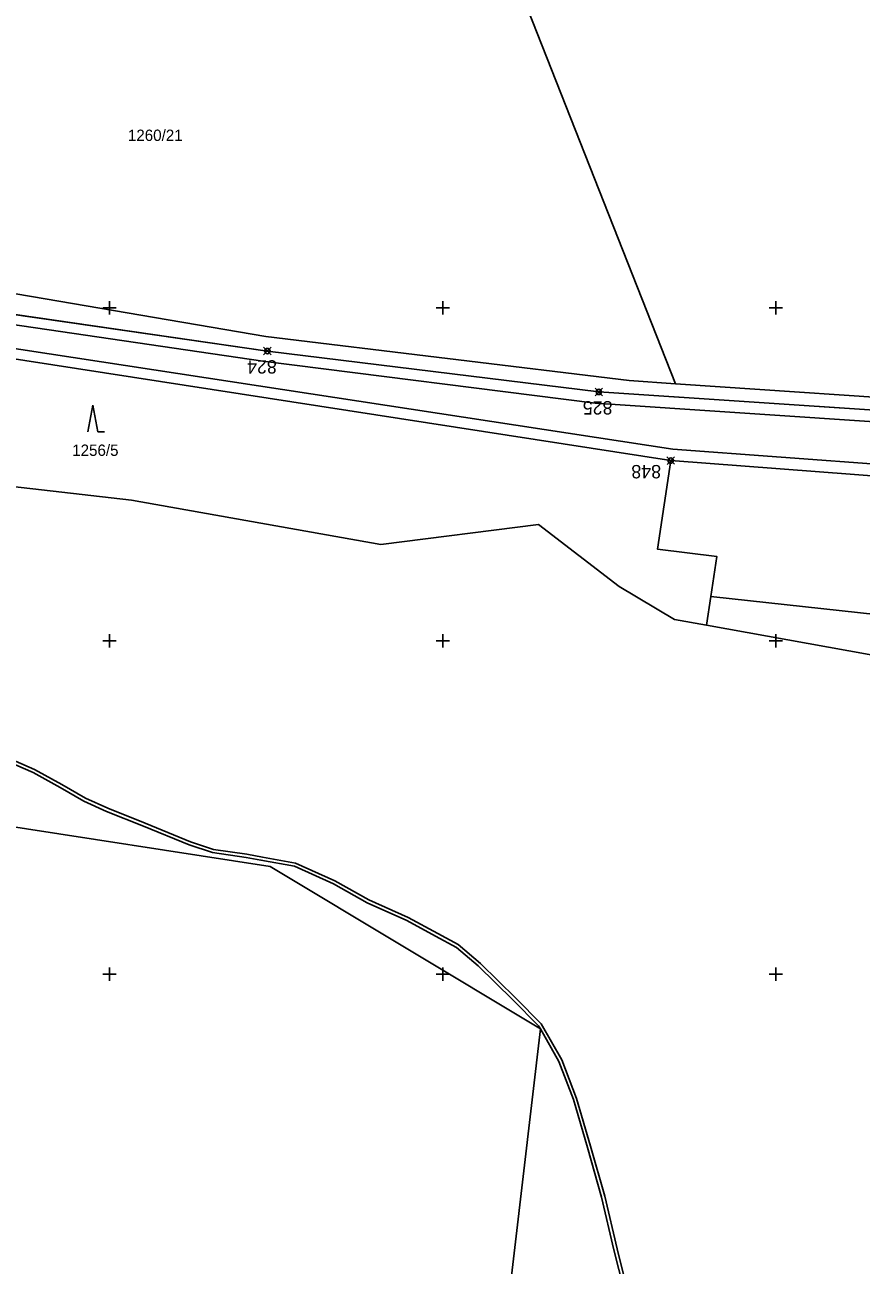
# Model space of a CAD drawing. Extents: x -776734 to -748832, y -1118122 to -976986.
# Drawn here: x -751012.7 to -750887.2, y -1114543.6 to -1114357.6 of the extents above; entities that cross this region are included whole.
import ezdxf

# ---------------------------------------------------------------- set-up
doc = ezdxf.new("R2010")
doc.units = 0
for name, color, linetype in [('KM_Hranice obce', 7, 'Continuous'), ('KM_Hranice parcel', 7, 'Continuous'), ('KM_Parcelní čísla', 7, 'Continuous'), ('KM_Vnitřní kresba', 7, 'Continuous'), ('KM_Věcná břemena k části', 7, 'Continuous'), ('KM_Značky kultur', 7, 'Continuous'), ('Level 61 Křížky', 7, 'Continuous'), ('Obvod stavby - Dočasné zábory', 7, 'Continuous'), ('VYT-BODY', 7, 'Continuous')]:
    doc.layers.add(name, color=color, linetype=linetype)

msp = doc.modelspace()

# ---------------------------------------------------------------- linework, layer by layer
at = {"layer": 'KM_Hranice obce'}
msp.add_line((-750910.42, -1114447.63), (-750833.73, -1114461.43), dxfattribs=at)
msp.add_line((-750910.42, -1114447.63), (-750833.73, -1114461.43), dxfattribs=at)
for points in [[(-751031.18, -1114424.9), (-750996.7, -1114428.88), (-750959.32, -1114435.51)], [(-751031.18, -1114424.9), (-750996.7, -1114428.88), (-750959.32, -1114435.51)], [(-750959.32, -1114435.51), (-750935.64, -1114432.54), (-750923.54, -1114441.8), (-750915.2, -1114446.77), (-750910.42, -1114447.63)], [(-750959.32, -1114435.51), (-750935.64, -1114432.54), (-750923.54, -1114441.8), (-750915.2, -1114446.77), (-750910.42, -1114447.63)]]:
    msp.add_lwpolyline(points, dxfattribs=at)
at = {"layer": 'KM_Hranice parcel'}
for p, q in [((-750915.08, -1114411.41), (-750945.03, -1114335.42)), ((-750915.78, -1114422.93), (-751108.94, -1114392.99)), ((-750786.29, -1114432.77), (-750915.78, -1114422.93)), ((-750910.42, -1114447.63), (-750909.77, -1114443.32))]:
    msp.add_line(p, q, dxfattribs=at)
for points in [[(-751076.3, -1114364.81), (-751078.8, -1114375.44), (-751067.75, -1114389.18), (-751024.37, -1114396.17), (-750976.54, -1114404.3), (-750922.02, -1114410.94), (-750915.08, -1114411.41)], [(-750755.86, -1114423.98), (-750926.58, -1114412.64), (-750976.33, -1114406.5), (-751114.86, -1114386.49)], [(-750915.08, -1114411.41), (-750871.9, -1114414.32), (-750810.12, -1114418.71), (-750755.69, -1114421.99), (-750755.86, -1114423.98)], [(-750909.77, -1114443.32), (-750908.87, -1114437.31), (-750917.76, -1114436.23), (-750915.78, -1114422.93)], [(-750909.77, -1114443.32), (-750870.79, -1114447.59), (-750786.08, -1114465.89), (-750777.41, -1114470.68)], [(-751154.53, -1114472.31), (-751147.55, -1114479.1), (-751148.65, -1114481.83), (-751152.49, -1114497.62), (-751130.98, -1114497.11), (-751108.06, -1114492.36), (-751077.89, -1114489.91), (-751077.75, -1114475.44), (-751018.04, -1114477.32), (-750975.93, -1114483.83), (-750935.34, -1114508.17), (-750945.62, -1114595.97)]]:
    msp.add_lwpolyline(points, dxfattribs=at)
at = {"layer": 'KM_Vnitřní kresba'}
for p, q in [((-750977.02, -1114408.02), (-751115.27, -1114387.68)), ((-751116.24, -1114390.54), (-750915.45, -1114421.2)), ((-750927.12, -1114414.32), (-750977.02, -1114408.02)), ((-750735.09, -1114427.19), (-750927.12, -1114414.32)), ((-750915.45, -1114421.2), (-750694.47, -1114437.84))]:
    msp.add_line(p, q, dxfattribs=at)
at = {"layer": 'KM_Věcná břemena k části'}
for points in [[(-750921.55, -1114550.29), (-750923.83, -1114541.21), (-750925.69, -1114533.3), (-750927.84, -1114525.79), (-750929.91, -1114518.66), (-750932.14, -1114512.85), (-750935.21, -1114507.42), (-750939.04, -1114503.57), (-750944.34, -1114498.37), (-750947.68, -1114495.56), (-750950.75, -1114493.87), (-750955.18, -1114491.5), (-750961.09, -1114488.84), (-750966.19, -1114485.97), (-750972.1, -1114483.32), (-750977.08, -1114482.41), (-750979.43, -1114481.99), (-750984.43, -1114481.26), (-750987.87, -1114480.12), (-750994.67, -1114477.33), (-751000.27, -1114475.1), (-751003.64, -1114473.6), (-751007.19, -1114471.54), (-751011.27, -1114469.26), (-751017.46, -1114466.58)], [(-751017.62, -1114467.06), (-751011.5, -1114469.71), (-751007.41, -1114471.99), (-751003.87, -1114474.05), (-751000.47, -1114475.56), (-750994.9, -1114477.77), (-750988.05, -1114480.59), (-750984.54, -1114481.74), (-750979.53, -1114482.48), (-750977.29, -1114482.88), (-750972.25, -1114483.8), (-750966.42, -1114486.41), (-750961.33, -1114489.29), (-750955.4, -1114491.95), (-750951.08, -1114494.26), (-750947.96, -1114495.98), (-750944.67, -1114498.74), (-750939.5, -1114503.83), (-750935.61, -1114507.73)], [(-750935.61, -1114507.73), (-750935.34, -1114508.17), (-750932.59, -1114513.07), (-750930.38, -1114518.81), (-750928.29, -1114526.01), (-750926.18, -1114533.43), (-750924.31, -1114541.33), (-750922.03, -1114550.41), (-750919.96, -1114558.61), (-750917.81, -1114566.23), (-750916.08, -1114571.77), (-750914.18, -1114575.58), (-750914.17, -1114578.03), (-750914.11, -1114581.92), (-750914.32, -1114583.03), (-750914.95, -1114587.6), (-750915.41, -1114590.87), (-750914.91, -1114590.88), (-750914.42, -1114587.4)]]:
    msp.add_lwpolyline(points, dxfattribs=at)
at = {"layer": 'KM_Značky kultur'}
for p, q in [((-751002.5, -1114414.64), (-751003.25, -1114418.64)), ((-751001.75, -1114418.64), (-751002.5, -1114414.64)), ((-751001.75, -1114418.64), (-751000.754, -1114418.64))]:
    msp.add_line(p, q, dxfattribs=at)
at = {"layer": 'Level 61 Křížky'}
for p, q in [((-751000, -1114400), (-751000, -1114399)), ((-750950, -1114400), (-750950, -1114399)), ((-750900, -1114400), (-750900, -1114399)), ((-751001, -1114400), (-750999, -1114400)), ((-751000, -1114401), (-751000, -1114400)), ((-750951, -1114400), (-750949, -1114400)), ((-750950, -1114401), (-750950, -1114400)), ((-750901, -1114400), (-750899, -1114400)), ((-750900, -1114401), (-750900, -1114400)), ((-751000, -1114450), (-751000, -1114449)), ((-750950, -1114450), (-750950, -1114449)), ((-750900, -1114450), (-750900, -1114449)), ((-751001, -1114450), (-750999, -1114450)), ((-751000, -1114451), (-751000, -1114450)), ((-750951, -1114450), (-750949, -1114450)), ((-750950, -1114451), (-750950, -1114450)), ((-750901, -1114450), (-750899, -1114450)), ((-750900, -1114451), (-750900, -1114450)), ((-751001, -1114500), (-750999, -1114500)), ((-751000, -1114500), (-751000, -1114499)), ((-751000, -1114501), (-751000, -1114500)), ((-750951, -1114500), (-750949, -1114500)), ((-750950, -1114500), (-750950, -1114499)), ((-750950, -1114501), (-750950, -1114500)), ((-750901, -1114500), (-750899, -1114500)), ((-750900, -1114500), (-750900, -1114499)), ((-750900, -1114501), (-750900, -1114500))]:
    msp.add_line(p, q, dxfattribs=at)
at = {"layer": 'Obvod stavby - Dočasné zábory'}
for p, q in [((-751114.86, -1114386.49), (-750976.33, -1114406.5)), ((-750915.78, -1114422.93), (-751108.94, -1114392.99)), ((-750976.33, -1114406.5), (-750926.58, -1114412.64)), ((-750926.58, -1114412.64), (-750775.7423, -1114422.6593)), ((-750777.87, -1114433.32), (-750915.78, -1114422.93))]:
    msp.add_line(p, q, dxfattribs=at)
at = {"layer": 'VYT-BODY'}
for p, q in [((-750976.9027, -1114405.9424), (-750975.7552, -1114407.0574)), ((-750975.7715, -1114405.9262), (-750976.8865, -1114407.0736)), ((-750927.1527, -1114412.0824), (-750926.0052, -1114413.1974)), ((-750926.0215, -1114412.0662), (-750927.1365, -1114413.2136)), ((-750916.3527, -1114422.3724), (-750915.2052, -1114423.4874)), ((-750915.2215, -1114422.3562), (-750916.3365, -1114423.5036))]:
    msp.add_line(p, q, dxfattribs=at)
for centre in [(-750976.329, -1114406.4999), (-750926.579, -1114412.6399), (-750915.779, -1114422.9299)]:
    msp.add_circle(centre, 0.4, dxfattribs=at)

# ---------------------------------------------------------------- texts
at = {"layer": 'KM_Parcelní čísla'}
for s, p in [('1260/21', (-750997.26, -1114374.98)), ('1256/5', (-751005.62, -1114422.23))]:
    msp.add_text(s, height=1.7, dxfattribs=at).set_placement(p)
at = {"layer": 'Obvod stavby - Dočasné zábory'}
for s, p in [('824', (-750974.9133, -1114407.8767)), ('825', (-750924.5315, -1114414.0209)), ('848', (-750917.2372, -1114423.5981))]:
    msp.add_text(s, height=2, rotation=180, dxfattribs=at).set_placement(p)

doc.saveas('drawing.dxf')
